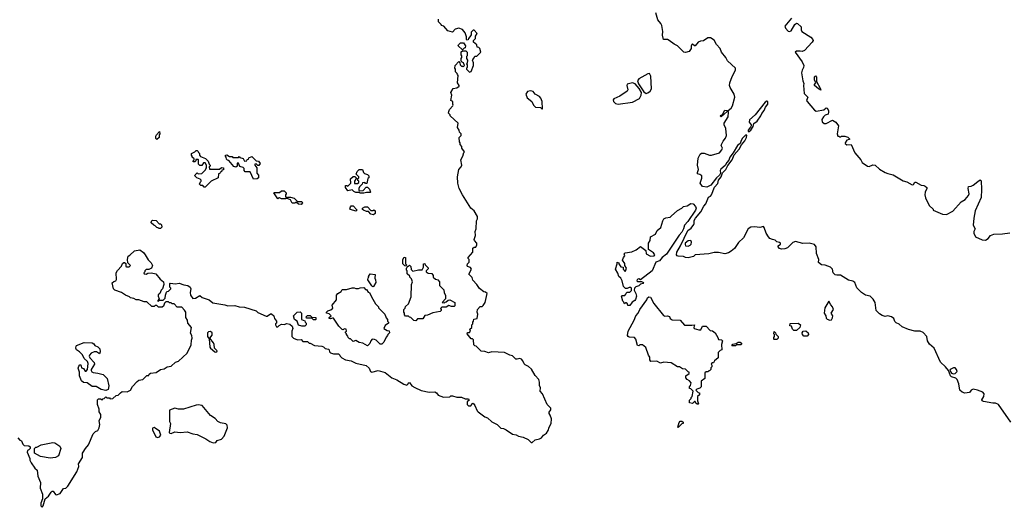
# Model space of a CAD drawing. Extents: x 1862350 to 2057294, y 212041 to 437318.
# Tile 267 of 301: x 1971454 to 1982444, y 389050 to 394487. Entities that reach past the tile are written whole.
import ezdxf

# ---------------------------------------------------------------- set-up
doc = ezdxf.new("R2010")
doc.units = 0

msp = doc.modelspace()

# ---------------------------------------------------------------- linework, layer by layer
at = {"layer": '0CON10XD'}
for points in [[(1982518, 389998), (1982378, 390198), (1982345, 390212), (1982315, 390212), (1982210, 390230), (1982196, 390236), (1982192, 390248), (1982214, 390285), (1982218, 390315), (1982205, 390335), (1982145, 390357), (1982095, 390367), (1982074, 390355), (1982055, 390330), (1982005, 390323), (1981972, 390332), (1981946, 390355), (1981938, 390428), (1981917, 390475), (1981901, 390491), (1981855, 390504), (1981843, 390515), (1981822, 390575), (1981788, 390618), (1981730, 390670), (1981661, 390825), (1981610, 390870), (1981588, 390908), (1981579, 390955), (1981538, 390998), (1981505, 391015), (1981445, 391013), (1981375, 391031), (1981305, 391064), (1981271, 391091), (1981236, 391106), (1981222, 391122), (1981210, 391155), (1981185, 391175), (1981145, 391185), (1981115, 391179), (1981080, 391190), (1981049, 391209), (1981012, 391245), (1981001, 391335), (1980981, 391371), (1980945, 391404), (1980894, 391415), (1980848, 391445), (1980799, 391499), (1980775, 391558), (1980752, 391572), (1980705, 391582), (1980615, 391640), (1980575, 391638), (1980555, 391644), (1980535, 391665), (1980525, 391705), (1980505, 391726), (1980445, 391751), (1980404, 391754), (1980371, 391781), (1980374, 391815), (1980349, 391879), (1980343, 391953), (1980325, 391982), (1980265, 391994), (1980195, 391993), (1980115, 392014), (1980085, 392004), (1980025, 391944), (1979995, 391932), (1979957, 391927), (1979936, 391936), (1979918, 391955), (1979918, 391965), (1979945, 391983), (1979946, 391996), (1979935, 392004), (1979905, 392010), (1979885, 392030), (1979855, 392036), (1979828, 392048), (1979810, 392065), (1979786, 392105), (1979765, 392170), (1979755, 392180), (1979715, 392170), (1979655, 392178), (1979616, 392174), (1979584, 392156), (1979534, 392055), (1979478, 392002), (1979431, 391935), (1979396, 391905), (1979365, 391888), (1979325, 391876), (1979255, 391891), (1979205, 391891), (1979145, 391877), (1978995, 391864), (1978974, 391845), (1978915, 391830), (1978885, 391834), (1978865, 391846), (1978805, 391849), (1978793, 391853), (1978786, 391865), (1978789, 391895), (1978828, 391965), (1978910, 392135), (1978949, 392161), (1978979, 392205), (1978984, 392216), (1978982, 392248), (1978997, 392273), (1979058, 392345), (1979091, 392409), (1979112, 392435), (1979142, 392508), (1979165, 392521), (1979175, 392535), (1979209, 392621), (1979245, 392662), (1979252, 392698), (1979284, 392735), (1979300, 392780), (1979335, 392815), (1979358, 392862), (1979405, 392926), (1979430, 392980), (1979485, 393043), (1979509, 393091), (1979547, 393135), (1979565, 393172), (1979569, 393199), (1979555, 393200), (1979521, 393165), (1979505, 393140), (1979494, 393106), (1979464, 393085), (1979419, 393001), (1979382, 392955), (1979368, 392922), (1979345, 392896), (1979327, 392863), (1979280, 392820), (1979273, 392805), (1979277, 392777), (1979266, 392754), (1979233, 392725), (1979167, 392643), (1979125, 392619), (1979075, 392629), (1979051, 392665), (1979069, 392721), (1979066, 392745), (1979045, 392761), (1979018, 392768), (1979018, 392785), (1979029, 392815), (1979018, 392865), (1979025, 392945), (1979051, 392989), (1979065, 392998), (1979095, 392999), (1979155, 392978), (1979175, 392978), (1979265, 393001), (1979292, 393035), (1979299, 393055), (1979285, 393085), (1979286, 393095), (1979305, 393134), (1979333, 393165), (1979343, 393195), (1979336, 393275), (1979318, 393315), (1979317, 393335), (1979360, 393405), (1979366, 393455), (1979360, 393475), (1979395, 393501), (1979411, 393525), (1979436, 393625), (1979427, 393655), (1979383, 393733), (1979377, 393755), (1979379, 393785), (1979406, 393855), (1979442, 393925), (1979442, 393945), (1979355, 394030), (1979336, 394066), (1979286, 394125), (1979272, 394165), (1979232, 394212), (1979205, 394258), (1979166, 394286), (1979135, 394284), (1979088, 394252), (1979052, 394248), (1979025, 394236), (1978995, 394194), (1978985, 394194), (1978965, 394214), (1978955, 394212), (1978947, 394195), (1978949, 394165), (1978926, 394134), (1978885, 394123), (1978867, 394126), (1978797, 394197), (1978758, 394215), (1978705, 394254), (1978685, 394266), (1978640, 394265), (1978628, 394315), (1978633, 394355), (1978621, 394421), (1978610, 394445), (1978578, 394485), (1978554, 394564)], [(1972578, 390325), (1972598, 390342), (1972655, 390338), (1972690, 390355), (1972712, 390398), (1972765, 390452), (1972785, 390468), (1972830, 390475), (1972872, 390518), (1972895, 390520), (1972900, 390535), (1972913, 390547), (1972977, 390553), (1973025, 390588), (1973066, 390594), (1973100, 390615), (1973145, 390623), (1973195, 390668), (1973225, 390680), (1973325, 390770), (1973367, 390863), (1973370, 390915), (1973380, 390935), (1973377, 390967), (1973362, 390992), (1973370, 391055), (1973330, 391105), (1973327, 391137), (1973310, 391165), (1973308, 391225), (1973295, 391250), (1973265, 391280), (1973213, 391283), (1973178, 391318), (1973155, 391320), (1973145, 391330), (1973125, 391330), (1973115, 391340), (1973085, 391340), (1973070, 391325), (1973058, 391292), (1973045, 391280), (1973005, 391280), (1972985, 391300), (1972965, 391300), (1972955, 391290), (1972928, 391288), (1972875, 391340), (1972845, 391340), (1972785, 391363), (1972755, 391364), (1972730, 391380), (1972690, 391385), (1972680, 391395), (1972634, 391414), (1972590, 391445), (1972515, 391473), (1972502, 391485), (1972488, 391552), (1972504, 391566), (1972526, 391574), (1972535, 391590), (1972532, 391665), (1972545, 391690), (1972592, 391738), (1972603, 391767), (1972615, 391780), (1972625, 391780), (1972638, 391768), (1972640, 391735), (1972645, 391730), (1972675, 391730), (1972690, 391745), (1972660, 391775), (1972658, 391815), (1972665, 391850), (1972685, 391860), (1972735, 391910), (1972795, 391920), (1972835, 391890), (1972855, 391867), (1972890, 391810), (1972923, 391775), (1972936, 391746), (1972925, 391718), (1972895, 391702), (1972865, 391700), (1972850, 391685), (1972850, 391675), (1972840, 391665), (1972842, 391652), (1972865, 391650), (1972885, 391660), (1972925, 391663), (1972975, 391653), (1973022, 391592), (1973058, 391565), (1973062, 391535), (1973050, 391485), (1973035, 391470), (1973020, 391435), (1973000, 391420), (1972999, 391405), (1973010, 391375), (1972992, 391352), (1973005, 391350), (1973015, 391360), (1973055, 391360), (1973078, 391382), (1973080, 391415), (1973092, 391448), (1973102, 391458), (1973115, 391460), (1973140, 391485), (1973140, 391495), (1973130, 391505), (1973130, 391545), (1973135, 391550), (1973195, 391542), (1973235, 391548), (1973285, 391530), (1973332, 391522), (1973358, 391505), (1973363, 391485), (1973358, 391445), (1973361, 391415), (1973385, 391380), (1973417, 391383), (1973465, 391411), (1973492, 391391), (1973570, 391365), (1973611, 391331), (1973744, 391306), (1973778, 391298), (1973855, 391299), (1973905, 391286), (1973965, 391281), (1974092, 391242), (1974114, 391224), (1974205, 391181), (1974218, 391182), (1974255, 391208), (1974265, 391207), (1974292, 391185), (1974300, 391155), (1974320, 391125), (1974320, 391105), (1974310, 391095), (1974310, 391085), (1974322, 391062), (1974335, 391062), (1974351, 391079), (1974375, 391092), (1974405, 391090), (1974435, 391098), (1974471, 391091), (1974495, 391068), (1974502, 391045), (1974492, 391015), (1974490, 390955), (1974510, 390935), (1974555, 390918), (1974595, 390920), (1974615, 390900), (1974665, 390900), (1974685, 390880), (1974695, 390880), (1974743, 390853), (1974825, 390848), (1974845, 390840), (1974865, 390820), (1974900, 390815), (1974910, 390805), (1974912, 390782), (1974923, 390773), (1974955, 390762), (1975012, 390762), (1975028, 390748), (1975030, 390735), (1975050, 390715), (1975090, 390695), (1975155, 390682), (1975205, 390658), (1975321, 390631), (1975355, 390603), (1975371, 390565), (1975385, 390556), (1975455, 390577), (1975535, 390553), (1975608, 390495), (1975665, 390472), (1975742, 390422), (1975777, 390413), (1975790, 390425), (1975792, 390438), (1975805, 390440), (1975832, 390405), (1975865, 390387), (1975935, 390352), (1976025, 390332), (1976087, 390337), (1976106, 390326), (1976125, 390300), (1976185, 390278), (1976255, 390282), (1976268, 390292), (1976285, 390292), (1976335, 390277), (1976385, 390278), (1976425, 390260), (1976465, 390260), (1976470, 390245), (1976450, 390225), (1976450, 390195), (1976465, 390180), (1976488, 390182), (1976500, 390195), (1976500, 390205), (1976515, 390210), (1976536, 390186), (1976562, 390125), (1976572, 390115), (1976645, 390060), (1976675, 390048), (1976725, 390002), (1976785, 389972), (1976825, 389932), (1976855, 389928), (1976885, 389912), (1976955, 389867), (1976995, 389858), (1977023, 389843), (1977075, 389833), (1977130, 389805), (1977164, 389774), (1977175, 389773), (1977208, 389802), (1977257, 389813), (1977280, 389825), (1977300, 389855), (1977333, 389877), (1977354, 389906), (1977363, 389945), (1977388, 389985), (1977390, 390035), (1977376, 390076), (1977363, 390095), (1977365, 390110), (1977382, 390135), (1977382, 390155), (1977342, 390195), (1977288, 390315), (1977262, 390345), (1977267, 390383), (1977257, 390407), (1977257, 390445), (1977248, 390475), (1977209, 390519), (1977165, 390592), (1977135, 390620), (1977097, 390637), (1977085, 390650), (1977070, 390685), (1977055, 390700), (1977035, 390708), (1977005, 390700), (1976993, 390703), (1976955, 390740), (1976925, 390748), (1976866, 390776), (1976725, 390782), (1976685, 390773), (1976645, 390788), (1976605, 390790), (1976548, 390848), (1976535, 390850), (1976522, 390862), (1976518, 390918), (1976508, 390928), (1976495, 390930), (1976450, 390985), (1976452, 390998), (1976475, 391000), (1976487, 391013), (1976480, 391035), (1976500, 391055), (1976500, 391085), (1976510, 391095), (1976510, 391115), (1976520, 391125), (1976522, 391148), (1976560, 391155), (1976568, 391205), (1976560, 391225), (1976563, 391257), (1976592, 391288), (1976615, 391290), (1976628, 391302), (1976650, 391335), (1976670, 391435), (1976655, 391450), (1976633, 391453), (1976585, 391490), (1976556, 391536), (1976513, 391583), (1976503, 391613), (1976468, 391648), (1976497, 391705), (1976485, 391723), (1976452, 391735), (1976447, 391745), (1976452, 391765), (1976470, 391785), (1976470, 391815), (1976460, 391825), (1976460, 391835), (1976510, 391895), (1976512, 391938), (1976525, 391950), (1976545, 391950), (1976558, 391975), (1976557, 391997), (1976530, 392025), (1976528, 392035), (1976541, 392079), (1976538, 392125), (1976550, 392155), (1976553, 392245), (1976563, 392267), (1976563, 392293), (1976526, 392355), (1976491, 392385), (1976395, 392535), (1976359, 392605), (1976345, 392665), (1976340, 392735), (1976357, 392815), (1976381, 392845), (1976388, 392865), (1976378, 392925), (1976400, 392965), (1976410, 393005), (1976420, 393015), (1976390, 393055), (1976390, 393075), (1976370, 393095), (1976370, 393115), (1976362, 393125), (1976360, 393175), (1976380, 393195), (1976380, 393215), (1976362, 393232), (1976360, 393255), (1976340, 393285), (1976348, 393335), (1976260, 393415), (1976260, 393425), (1976242, 393445), (1976243, 393465), (1976252, 393485), (1976290, 393525), (1976292, 393535), (1976288, 393545), (1976290, 393575), (1976268, 393588), (1976278, 393645), (1976268, 393675), (1976291, 393719), (1976335, 393728), (1976360, 393745), (1976360, 393755), (1976340, 393785), (1976350, 393865), (1976340, 393875), (1976338, 393888), (1976320, 393905), (1976320, 393935), (1976310, 393945), (1976313, 393977), (1976355, 394020), (1976368, 394008), (1976370, 393985), (1976385, 393970), (1976395, 393970), (1976405, 393960), (1976420, 393975), (1976408, 394008), (1976392, 394012), (1976380, 394025), (1976380, 394055), (1976390, 394065), (1976390, 394085), (1976380, 394095), (1976382, 394128), (1976395, 394140), (1976435, 394140), (1976450, 394125), (1976450, 394085), (1976440, 394075), (1976440, 394055), (1976452, 394035), (1976447, 394003), (1976440, 393995), (1976450, 393985), (1976450, 393955), (1976440, 393945), (1976440, 393935), (1976475, 393902), (1976495, 393910), (1976518, 393975), (1976518, 394005), (1976507, 394035), (1976510, 394045), (1976528, 394062), (1976535, 394080), (1976558, 394082), (1976583, 394107), (1976600, 394125), (1976590, 394165), (1976578, 394178), (1976562, 394182), (1976558, 394208), (1976520, 394235), (1976520, 394255), (1976542, 394278), (1976542, 394305), (1976560, 394335), (1976525, 394370), (1976515, 394370), (1976495, 394350), (1976492, 394318), (1976480, 394295), (1976462, 394278), (1976458, 394262), (1976445, 394260), (1976440, 394265), (1976442, 394295), (1976425, 394340), (1976395, 394378), (1976355, 394392), (1976315, 394380), (1976285, 394350), (1976233, 394363), (1976190, 394415), (1976162, 394422), (1976158, 394435), (1976130, 394465), (1976128, 394495)], [(1980070, 394505), (1979996, 394415), (1980003, 394393), (1980031, 394361), (1980045, 394356), (1980065, 394364), (1980107, 394435), (1980125, 394447), (1980135, 394446), (1980178, 394408), (1980176, 394375), (1980185, 394357), (1980285, 394292), (1980308, 394265), (1980312, 394255), (1980298, 394235), (1980212, 394145), (1980186, 394134), (1980164, 394136), (1980124, 394136), (1980108, 394125), (1980186, 394016), (1980206, 393976), (1980204, 393955), (1980186, 393924), (1980182, 393895), (1980194, 393804), (1980208, 393775), (1980201, 393755), (1980210, 393665), (1980250, 393625), (1980237, 393585), (1980242, 393575), (1980325, 393478), (1980345, 393466), (1980428, 393481), (1980455, 393503), (1980465, 393502), (1980480, 393475), (1980483, 393455), (1980477, 393435), (1980445, 393421), (1980425, 393404), (1980408, 393375), (1980410, 393350), (1980435, 393331), (1980455, 393329), (1980525, 393366), (1980563, 393343), (1980592, 393302), (1980580, 393215), (1980585, 393190), (1980595, 393190), (1980605, 393180), (1980615, 393180), (1980625, 393190), (1980665, 393190), (1980696, 393176), (1980715, 393160), (1980715, 393150), (1980685, 393143), (1980668, 393115), (1980668, 393105), (1980685, 393092), (1980735, 393096), (1980775, 393002), (1980844, 392924), (1980858, 392895), (1980915, 392854), (1980935, 392851), (1980975, 392868), (1981004, 392864), (1981052, 392822), (1981115, 392784), (1981145, 392771), (1981205, 392758), (1981315, 392692), (1981355, 392681), (1981415, 392647), (1981430, 392650), (1981445, 392674), (1981455, 392677), (1981515, 392642), (1981545, 392640), (1981562, 392632), (1981578, 392615), (1981580, 392605), (1981559, 392565), (1981557, 392535), (1981565, 392502), (1981604, 392415), (1981648, 392375), (1981650, 392365), (1981755, 392317), (1981800, 392315), (1981868, 392352), (1981962, 392455), (1982006, 392484), (1982044, 392525), (1982051, 392545), (1982041, 392605), (1982045, 392628), (1982075, 392631), (1982095, 392641), (1982148, 392682)], [(1976395, 394150), (1976350, 394195), (1976352, 394208), (1976375, 394230), (1976408, 394228), (1976430, 394195), (1976428, 394172), (1976415, 394170), (1976395, 394150)], [(1978445, 393666), (1978465, 393671), (1978491, 393689), (1978507, 393715), (1978497, 393857), (1978485, 393886), (1978465, 393882), (1978364, 393826), (1978351, 393805), (1978362, 393772), (1978422, 393682), (1978445, 393666)], [(1978135, 393545), (1978295, 393569), (1978372, 393608), (1978392, 393645), (1978396, 393676), (1978370, 393720), (1978325, 393773), (1978295, 393784), (1978235, 393769), (1978229, 393755), (1978241, 393705), (1978235, 393690), (1978152, 393635), (1978084, 393605), (1978078, 393592), (1978082, 393575), (1978105, 393553), (1978135, 393545)], [(1980395, 393700), (1980369, 393715), (1980327, 393755), (1980327, 393765), (1980340, 393785), (1980324, 393815), (1980325, 393850), (1980335, 393860), (1980347, 393847), (1980348, 393798), (1980390, 393725), (1980395, 393700)], [(1977285, 393490), (1977290, 393495), (1977286, 393574), (1977272, 393612), (1977255, 393630), (1977208, 393658), (1977185, 393687), (1977155, 393693), (1977122, 393685), (1977102, 393655), (1977118, 393615), (1977172, 393575), (1977189, 393535), (1977211, 393511), (1977268, 393508), (1977285, 393490)], [(1979595, 393240), (1979613, 393255), (1979641, 393295), (1979650, 393330), (1979685, 393354), (1979727, 393415), (1979738, 393442), (1979765, 393475), (1979778, 393512), (1979805, 393545), (1979803, 393575), (1979792, 393578), (1979773, 393567), (1979664, 393426), (1979601, 393369), (1979597, 393345), (1979617, 393315), (1979617, 393305), (1979611, 393289), (1979584, 393255), (1979585, 393240), (1979595, 393240)], [(1979285, 393403), (1979273, 393415), (1979275, 393420), (1979300, 393430), (1979325, 393480), (1979350, 393475), (1979350, 393465), (1979285, 393403)], [(1972985, 393150), (1972972, 393162), (1972973, 393187), (1972980, 393205), (1973015, 393240), (1973020, 393215), (1973010, 393205), (1973010, 393175), (1972985, 393150)], [(1973525, 392620), (1973515, 392620), (1973498, 392638), (1973475, 392640), (1973462, 392652), (1973472, 392678), (1973480, 392685), (1973478, 392698), (1973468, 392708), (1973432, 392722), (1973410, 392745), (1973412, 392758), (1973435, 392780), (1973445, 392770), (1973488, 392772), (1973528, 392812), (1973530, 392825), (1973540, 392835), (1973540, 392865), (1973525, 392890), (1973505, 392890), (1973488, 392862), (1973465, 392860), (1973450, 392875), (1973450, 392925), (1973445, 392930), (1973422, 392928), (1973420, 392915), (1973408, 392902), (1973392, 392902), (1973390, 392915), (1973400, 392925), (1973400, 392935), (1973380, 392955), (1973380, 392965), (1973370, 392975), (1973370, 392995), (1973408, 393012), (1973425, 393030), (1973435, 393030), (1973448, 393018), (1973450, 393005), (1973460, 392995), (1973460, 392975), (1973472, 392962), (1973528, 392938), (1973558, 392908), (1973570, 392875), (1973580, 392865), (1973580, 392855), (1973570, 392845), (1973572, 392822), (1973685, 392820), (1973705, 392840), (1973730, 392835), (1973728, 392812), (1973712, 392808), (1973708, 392792), (1973692, 392788), (1973688, 392772), (1973672, 392768), (1973668, 392722), (1973592, 392688), (1973525, 392620)], [(1974065, 392710), (1974025, 392790), (1973972, 392792), (1973960, 392805), (1973958, 392828), (1973948, 392838), (1973912, 392852), (1973898, 392888), (1973882, 392888), (1973880, 392855), (1973868, 392842), (1973845, 392850), (1973788, 392918), (1973775, 392920), (1973762, 392932), (1973760, 392955), (1973750, 392965), (1973752, 392978), (1973765, 392980), (1973795, 392960), (1973825, 392960), (1973835, 392950), (1973895, 392950), (1973905, 392960), (1973912, 392952), (1973948, 392938), (1973965, 392910), (1973988, 392912), (1973992, 392928), (1974008, 392932), (1974012, 392948), (1974045, 392960), (1974092, 392912), (1974118, 392908), (1974140, 392885), (1974125, 392860), (1974112, 392862), (1974095, 392880), (1974080, 392875), (1974080, 392865), (1974100, 392835), (1974100, 392775), (1974120, 392755), (1974120, 392725), (1974105, 392712), (1974065, 392710)], [(1975295, 392553), (1975255, 392553), (1975245, 392560), (1975205, 392562), (1975185, 392570), (1975165, 392590), (1975115, 392580), (1975090, 392615), (1975092, 392638), (1975105, 392640), (1975115, 392630), (1975150, 392665), (1975148, 392712), (1975175, 392740), (1975195, 392740), (1975210, 392725), (1975210, 392715), (1975190, 392685), (1975192, 392662), (1975225, 392660), (1975238, 392672), (1975240, 392685), (1975230, 392695), (1975230, 392715), (1975240, 392725), (1975240, 392735), (1975210, 392765), (1975220, 392795), (1975245, 392818), (1975280, 392815), (1975292, 392782), (1975302, 392772), (1975335, 392760), (1975350, 392745), (1975350, 392725), (1975340, 392715), (1975328, 392662), (1975315, 392660), (1975305, 392670), (1975282, 392668), (1975278, 392652), (1975248, 392622), (1975240, 392605), (1975240, 392585), (1975245, 392580), (1975287, 392583), (1975322, 392618), (1975335, 392620), (1975358, 392598), (1975370, 392565), (1975365, 392560), (1975325, 392562), (1975295, 392553)], [(1982148, 392682), (1982175, 392700), (1982185, 392690), (1982191, 392595), (1982184, 392506), (1982119, 392355), (1982103, 392275), (1982098, 392195), (1982118, 392155), (1982102, 392125), (1982104, 392106), (1982124, 392065), (1982195, 392032), (1982235, 392030), (1982265, 392048), (1982291, 392079), (1982325, 392094), (1982425, 392099), (1982505, 392111)], [(1974425, 392490), (1974375, 392490), (1974355, 392500), (1974345, 392500), (1974335, 392490), (1974290, 392555), (1974295, 392560), (1974355, 392560), (1974375, 392580), (1974405, 392580), (1974430, 392555), (1974430, 392545), (1974420, 392535), (1974420, 392515), (1974430, 392505), (1974425, 392490)], [(1974595, 392428), (1974565, 392430), (1974545, 392450), (1974535, 392450), (1974525, 392440), (1974495, 392440), (1974477, 392477), (1974440, 392495), (1974442, 392508), (1974475, 392510), (1974517, 392497), (1974555, 392460), (1974605, 392460), (1974610, 392445), (1974595, 392428)], [(1978242, 391302), (1978238, 391318), (1978225, 391330), (1978215, 391330), (1978205, 391320), (1978200, 391325), (1978198, 391338), (1978185, 391350), (1978170, 391405), (1978175, 391410), (1978208, 391412), (1978220, 391425), (1978222, 391438), (1978235, 391450), (1978265, 391450), (1978282, 391468), (1978282, 391492), (1978275, 391500), (1978255, 391502), (1978235, 391490), (1978215, 391490), (1978193, 391513), (1978180, 391575), (1978164, 391604), (1978142, 391625), (1978132, 391662), (1978104, 391705), (1978122, 391765), (1978122, 391785), (1978140, 391775), (1978140, 391765), (1978165, 391730), (1978188, 391728), (1978190, 391705), (1978200, 391695), (1978200, 391685), (1978217, 391683), (1978227, 391717), (1978210, 391745), (1978207, 391767), (1978182, 391805), (1978193, 391837), (1978210, 391855), (1978200, 391875), (1978213, 391887), (1978285, 391898), (1978335, 391922), (1978385, 391958), (1978442, 391915), (1978447, 391877), (1978495, 391852), (1978536, 391854), (1978542, 391865), (1978528, 391888), (1978472, 391925), (1978474, 391995), (1978491, 392025), (1978493, 392065), (1978549, 392095), (1978569, 392135), (1978609, 392171), (1978632, 392245), (1978645, 392265), (1978665, 392277), (1978713, 392287), (1978726, 392295), (1978795, 392361), (1978846, 392384), (1978865, 392405), (1978905, 392411), (1978945, 392439), (1978972, 392435), (1978998, 392405), (1979003, 392385), (1978996, 392365), (1978913, 392237), (1978875, 392197), (1978863, 392155), (1978843, 392117), (1978815, 392084), (1978675, 391874), (1978626, 391834), (1978595, 391799), (1978555, 391785), (1978513, 391685), (1978385, 391588), (1978365, 391598), (1978345, 391590), (1978342, 391575), (1978355, 391568), (1978395, 391567), (1978416, 391555), (1978408, 391545), (1978382, 391538), (1978365, 391521), (1978330, 391510), (1978316, 391494), (1978311, 391471), (1978332, 391435), (1978338, 391405), (1978328, 391368), (1978319, 391355), (1978291, 391339), (1978265, 391302), (1978242, 391302)], [(1975205, 392352), (1975145, 392370), (1975140, 392375), (1975145, 392400), (1975155, 392410), (1975175, 392410), (1975218, 392368), (1975218, 392362), (1975205, 392352)], [(1975405, 392310), (1975375, 392320), (1975348, 392348), (1975325, 392348), (1975293, 392363), (1975282, 392372), (1975280, 392385), (1975308, 392402), (1975335, 392400), (1975375, 392360), (1975395, 392360), (1975408, 392368), (1975420, 392355), (1975420, 392325), (1975405, 392310)], [(1973025, 392160), (1973005, 392160), (1972998, 392168), (1972985, 392170), (1972968, 392188), (1972950, 392195), (1972922, 392222), (1972925, 392240), (1972935, 392250), (1972978, 392248), (1973012, 392212), (1973025, 392210), (1973038, 392198), (1973040, 392175), (1973025, 392160)], [(1978915, 391962), (1978938, 391972), (1978949, 391985), (1978954, 392005), (1978944, 392024), (1978915, 392021), (1978883, 391997), (1978881, 391981), (1978887, 391967), (1978915, 391962)], [(1975765, 391740), (1975752, 391742), (1975730, 391765), (1975730, 391815), (1975745, 391840), (1975760, 391835), (1975760, 391765), (1975770, 391755), (1975765, 391740)], [(1975875, 391130), (1975852, 391132), (1975818, 391168), (1975805, 391170), (1975795, 391180), (1975762, 391182), (1975750, 391195), (1975750, 391215), (1975740, 391225), (1975740, 391255), (1975758, 391272), (1975762, 391288), (1975795, 391320), (1975822, 391395), (1975828, 391535), (1975838, 391565), (1975827, 391597), (1975810, 391615), (1975808, 391628), (1975780, 391655), (1975780, 391685), (1975770, 391695), (1975770, 391715), (1975780, 391725), (1975782, 391738), (1975795, 391740), (1975805, 391750), (1975820, 391735), (1975822, 391702), (1975842, 391682), (1975905, 391697), (1975945, 391698), (1975962, 391728), (1975960, 391765), (1975975, 391770), (1975980, 391755), (1976012, 391722), (1976012, 391708), (1975990, 391685), (1975990, 391675), (1976015, 391660), (1976056, 391656), (1976070, 391635), (1976070, 391615), (1976095, 391592), (1976120, 391585), (1976140, 391565), (1976140, 391525), (1976190, 391475), (1976193, 391443), (1976208, 391415), (1976208, 391375), (1976170, 391335), (1976195, 391330), (1976202, 391338), (1976215, 391340), (1976235, 391360), (1976255, 391362), (1976310, 391335), (1976310, 391295), (1976305, 391290), (1976275, 391290), (1976245, 391300), (1976215, 391280), (1976165, 391280), (1976150, 391265), (1976160, 391255), (1976160, 391245), (1976148, 391232), (1976065, 391220), (1976005, 391192), (1975975, 391188), (1975955, 391150), (1975895, 391150), (1975875, 391130)], [(1975395, 391510), (1975385, 391520), (1975340, 391585), (1975343, 391607), (1975350, 391615), (1975348, 391625), (1975365, 391652), (1975420, 391645), (1975418, 391605), (1975427, 391585), (1975428, 391555), (1975405, 391512), (1975395, 391510)], [(1975335, 390852), (1975285, 390882), (1975245, 390888), (1975205, 390910), (1975175, 390900), (1975145, 390930), (1975135, 390930), (1975122, 390942), (1975118, 390958), (1975100, 390975), (1975100, 390985), (1975090, 390995), (1975090, 391005), (1975100, 391015), (1975098, 391038), (1975075, 391040), (1975065, 391030), (1975052, 391032), (1975029, 391059), (1975015, 391068), (1974958, 391158), (1974945, 391160), (1974925, 391150), (1974910, 391155), (1974910, 391165), (1974930, 391185), (1974908, 391208), (1974880, 391215), (1974880, 391225), (1974895, 391240), (1974928, 391252), (1974948, 391272), (1974942, 391305), (1974990, 391365), (1974990, 391415), (1975005, 391433), (1975043, 391457), (1975055, 391480), (1975103, 391477), (1975165, 391498), (1975187, 391497), (1975205, 391488), (1975235, 391488), (1975255, 391498), (1975295, 391500), (1975315, 391480), (1975325, 391480), (1975345, 391450), (1975360, 391445), (1975380, 391395), (1975425, 391320), (1975460, 391285), (1975460, 391275), (1975530, 391205), (1975543, 391163), (1975560, 391145), (1975560, 391125), (1975570, 391115), (1975570, 391105), (1975534, 391076), (1975520, 391045), (1975555, 391020), (1975578, 391018), (1975580, 390995), (1975562, 390978), (1975560, 390965), (1975543, 390947), (1975519, 390891), (1975495, 390870), (1975478, 390868), (1975434, 390914), (1975415, 390922), (1975387, 390923), (1975372, 390908), (1975364, 390876), (1975335, 390852)], [(1979025, 390200), (1979015, 390200), (1979002, 390212), (1978995, 390230), (1978985, 390230), (1978962, 390208), (1978930, 390215), (1978930, 390245), (1978948, 390262), (1978950, 390275), (1978960, 390285), (1978970, 390345), (1978945, 390370), (1978930, 390375), (1978930, 390395), (1978942, 390408), (1978947, 390437), (1978929, 390459), (1978904, 390474), (1978888, 390495), (1978890, 390515), (1978928, 390542), (1978928, 390558), (1978915, 390560), (1978885, 390590), (1978853, 390593), (1978817, 390617), (1978795, 390618), (1978725, 390660), (1978645, 390668), (1978605, 390658), (1978565, 390678), (1978500, 390675), (1978488, 390695), (1978488, 390725), (1978473, 390745), (1978443, 390833), (1978405, 390860), (1978375, 390860), (1978365, 390850), (1978350, 390855), (1978330, 390925), (1978315, 390942), (1978258, 390948), (1978244, 390954), (1978238, 390965), (1978247, 391015), (1978314, 391136), (1978331, 391185), (1978357, 391213), (1978374, 391255), (1978453, 391365), (1978462, 391385), (1978475, 391395), (1978495, 391392), (1978532, 391322), (1978640, 391190), (1978655, 391183), (1978685, 391186), (1978706, 391176), (1978716, 391156), (1978735, 391142), (1978825, 391137), (1978875, 391080), (1978955, 391080), (1978986, 391086), (1978978, 391055), (1978984, 391044), (1979035, 391028), (1979055, 391030), (1979075, 391070), (1979115, 391068), (1979162, 391022), (1979185, 391018), (1979218, 390995), (1979248, 390945), (1979252, 390922), (1979287, 390917), (1979298, 390905), (1979288, 390865), (1979290, 390805), (1979272, 390798), (1979250, 390775), (1979250, 390715), (1979210, 390685), (1979198, 390662), (1979185, 390660), (1979172, 390648), (1979180, 390635), (1979180, 390615), (1979170, 390605), (1979170, 390585), (1979155, 390570), (1979145, 390570), (1979135, 390560), (1979115, 390560), (1979102, 390548), (1979102, 390488), (1979060, 390455), (1979060, 390395), (1979045, 390380), (1979012, 390368), (1979000, 390355), (1979025, 390330), (1979040, 390325), (1979040, 390305), (1979020, 390285), (1979018, 390238), (1979030, 390205), (1979025, 390200)], [(1980495, 391138), (1980515, 391142), (1980527, 391163), (1980530, 391185), (1980512, 391215), (1980538, 391255), (1980528, 391285), (1980506, 391306), (1980485, 391350), (1980442, 391275), (1980435, 391215), (1980450, 391185), (1980455, 391160), (1980465, 391148), (1980495, 391138)], [(1974635, 391070), (1974605, 391070), (1974565, 391080), (1974550, 391125), (1974522, 391145), (1974510, 391185), (1974553, 391227), (1974585, 391228), (1974600, 391215), (1974600, 391145), (1974638, 391128), (1974640, 391115), (1974650, 391105), (1974650, 391085), (1974635, 391070)], [(1974755, 391140), (1974735, 391140), (1974715, 391160), (1974655, 391160), (1974650, 391175), (1974665, 391190), (1974695, 391190), (1974715, 391170), (1974758, 391168), (1974760, 391145), (1974755, 391140)], [(1973645, 390780), (1973655, 390784), (1973657, 390795), (1973628, 390825), (1973626, 390866), (1973619, 390885), (1973578, 390935), (1973602, 390968), (1973604, 390994), (1973585, 391009), (1973562, 391008), (1973550, 390995), (1973550, 390955), (1973568, 390928), (1973577, 390837), (1973584, 390824), (1973632, 390785), (1973645, 390780)], [(1979905, 390920), (1979875, 390920), (1979870, 390925), (1979870, 390945), (1979880, 390955), (1979880, 390975), (1979870, 390985), (1979875, 391010), (1979890, 390995), (1979892, 390982), (1979920, 390955), (1979920, 390935), (1979905, 390920)], [(1980095, 391020), (1980080, 391035), (1980068, 391068), (1980050, 391075), (1980055, 391100), (1980142, 391102), (1980170, 391085), (1980160, 391055), (1980125, 391022), (1980095, 391020)], [(1980245, 390960), (1980205, 390960), (1980190, 390975), (1980188, 390995), (1980200, 391015), (1980227, 391017), (1980256, 390996), (1980258, 390975), (1980245, 390960)], [(1972415, 390352), (1972363, 390363), (1972307, 390397), (1972265, 390398), (1972207, 390437), (1972165, 390440), (1972145, 390460), (1972120, 390515), (1972121, 390555), (1972107, 390603), (1972113, 390625), (1972125, 390640), (1972135, 390640), (1972143, 390605), (1972168, 390598), (1972185, 390568), (1972195, 390567), (1972211, 390585), (1972220, 390655), (1972210, 390675), (1972175, 390710), (1972155, 390750), (1972123, 390783), (1972090, 390805), (1972082, 390825), (1972083, 390847), (1972090, 390855), (1972175, 390888), (1972263, 390883), (1972283, 390873), (1972294, 390854), (1972325, 390840), (1972347, 390817), (1972352, 390785), (1972345, 390760), (1972312, 390782), (1972285, 390784), (1972252, 390768), (1972233, 390745), (1972230, 390735), (1972237, 390715), (1972287, 390663), (1972288, 390645), (1972253, 390587), (1972252, 390575), (1972261, 390561), (1972275, 390552), (1972326, 390546), (1972385, 390530), (1972432, 390485), (1972450, 390405), (1972440, 390365), (1972415, 390352)], [(1979402, 390852), (1979415, 390870), (1979452, 390878), (1979475, 390892), (1979495, 390892), (1979512, 390882), (1979512, 390868), (1979505, 390862), (1979455, 390860), (1979445, 390852), (1979402, 390852)], [(1981875, 390537), (1981895, 390543), (1981917, 390565), (1981911, 390585), (1981895, 390605), (1981875, 390604), (1981841, 390585), (1981836, 390575), (1981854, 390544), (1981875, 390537)], [(1971433, 389823), (1971455, 389800), (1971475, 389790), (1971490, 389755), (1971505, 389740), (1971556, 389736), (1971570, 389725), (1971570, 389705), (1971555, 389690), (1971540, 389685), (1971538, 389665), (1971568, 389595), (1971568, 389575), (1971584, 389544), (1971625, 389488), (1971650, 389465), (1971658, 389398), (1971687, 389327), (1971684, 389264), (1971710, 389195), (1971710, 389145), (1971690, 389095), (1971690, 389065), (1971705, 389050), (1971718, 389065), (1971740, 389145), (1971776, 389174), (1971805, 389220), (1971815, 389230), (1971828, 389228), (1971854, 389194), (1971865, 389188), (1971906, 389204), (1971945, 389260), (1971970, 389265), (1971990, 389285), (1972092, 389445), (1972116, 389504), (1972112, 389535), (1972157, 389605), (1972157, 389653), (1972162, 389665), (1972188, 389705), (1972222, 389745), (1972275, 389870), (1972300, 389895), (1972325, 389908), (1972342, 389935), (1972350, 389975), (1972343, 390013), (1972360, 390055), (1972360, 390085), (1972343, 390113), (1972342, 390145), (1972322, 390195), (1972322, 390248), (1972335, 390260), (1972355, 390260), (1972362, 390252), (1972375, 390250), (1972382, 390258), (1972398, 390262), (1972415, 390280), (1972425, 390270), (1972455, 390270), (1972465, 390260), (1972495, 390262), (1972532, 390298), (1972555, 390300), (1972578, 390325)], [(1973615, 389770), (1973645, 389772), (1973660, 389795), (1973705, 389810), (1973738, 389842), (1973773, 389935), (1973770, 389965), (1973755, 389979), (1973695, 389990), (1973665, 390006), (1973635, 390040), (1973585, 390074), (1973490, 390185), (1973445, 390192), (1973425, 390189), (1973284, 390144), (1973225, 390144), (1973185, 390154), (1973128, 390132), (1973128, 390005), (1973138, 389985), (1973123, 389885), (1973130, 389875), (1973145, 389873), (1973185, 389891), (1973245, 389884), (1973325, 389891), (1973385, 389869), (1973435, 389860), (1973533, 389813), (1973575, 389782), (1973615, 389770)], [(1972995, 389828), (1973015, 389834), (1973030, 389855), (1973015, 389898), (1972965, 389933), (1972955, 389938), (1972937, 389933), (1972937, 389915), (1972974, 389835), (1972995, 389828)], [(1978805, 389940), (1978800, 389945), (1978813, 389997), (1978825, 390010), (1978845, 390010), (1978858, 389998), (1978860, 389985), (1978845, 389980), (1978805, 389940)], [(1971795, 389598), (1971685, 389618), (1971620, 389655), (1971620, 389705), (1971635, 389720), (1971645, 389720), (1971695, 389748), (1971825, 389772), (1971845, 389770), (1971902, 389732), (1971914, 389704), (1971886, 389624), (1971855, 389604), (1971795, 389598)]]:
    msp.add_lwpolyline(points, dxfattribs=at)

doc.saveas('drawing.dxf')
